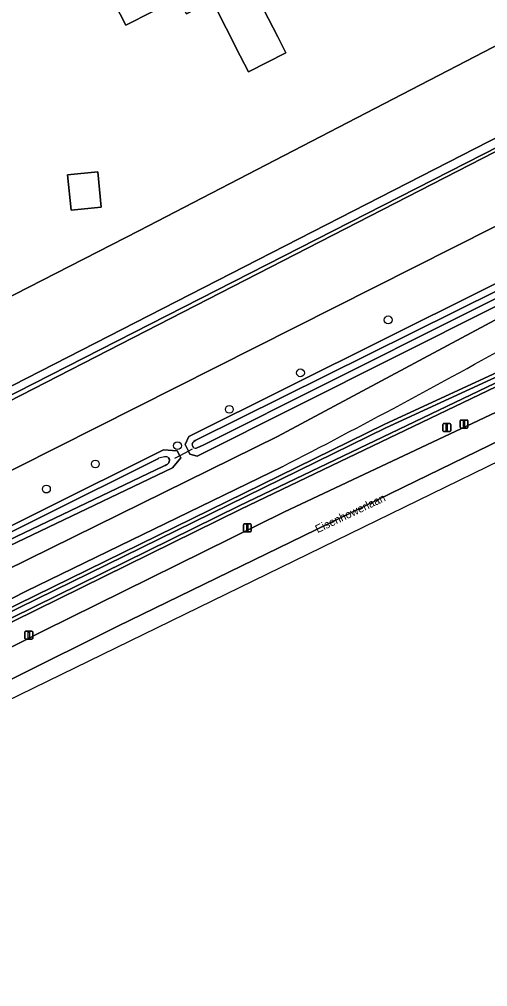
# Model space of a CAD drawing. Extents: x 162722 to 165104, y 384719 to 386284.
# Drawn here: x 164065.3 to 164123.8, y 384870.3 to 384991.2 of the extents above; entities that cross this region are included whole.
import ezdxf

# ---------------------------------------------------------------- set-up
doc = ezdxf.new("R2010")
doc.units = 0
for name, color, linetype in [('IMGEO_Berm_groen', 7, 'Continuous'), ('IMGEO_Boom', 7, 'Continuous'), ('IMGEO_Duiker', 7, 'Continuous'), ('IMGEO_Erf', 7, 'Continuous'), ('IMGEO_Fietspad_gesloten', 7, 'Continuous'), ('IMGEO_Groenvoorziening', 7, 'Continuous'), ('IMGEO_Hek', 7, 'Continuous'), ('IMGEO_Lichtmast', 7, 'Continuous'), ('IMGEO_Oever', 7, 'Continuous'), ('IMGEO_Openbare_ruimte_label', 7, 'Continuous'), ('IMGEO_Pand', 7, 'Continuous'), ('IMGEO_Rijbaan_regionaal_gesloten', 7, 'Continuous'), ('IMGEO_Verkeersbordpaal', 7, 'Continuous'), ('IMGEO_Waterloop', 7, 'Continuous')]:
    doc.layers.add(name, color=color, linetype=linetype)

msp = doc.modelspace()

# ---------------------------------------------------------------- linework, layer by layer
at = {"layer": 'IMGEO_Berm_groen'}
for points in [[(164183.27, 385000), (164182.29, 385003.98), (164161.64, 384993.22), (164156.4, 384989.2), (164154.23, 384980.18), (163995.61, 384900.16), (163985.45, 384906.25), (163959.71, 384893.04), (163931.56, 384878.59), (163923.16, 384882.98), (163812.86, 384826.88)], [(163914.44, 384836.89), (163949.64, 384856.5), (163973.82, 384869.78), (164000, 384884.15), (164013.24, 384891.06), (164022.23, 384895.94), (164051.68, 384911.3), (164065.07, 384918.06), (164110.83, 384940.54), (164141.78, 384954.8), (164143.41, 384955.64), (164157.25, 384961.66), (164184.98, 384974.1), (164189.83, 384976.41), (164193.58, 384977.81), (164199.17, 384980.36), (164206.03, 384983.51), (164212.73, 384986.25), (164221.34, 384989.2), (164225.31, 384990.8), (164224.51, 384992.74), (164227.1, 384993.91), (164227.92, 384991.92)], [(164228.52, 384990.48), (164225.9, 384989.38), (164214.03, 384984.88), (164199.86, 384979.03), (164194.07, 384976.64), (164190.41, 384974.99), (164164.46, 384963.29), (164143.81, 384954.27), (164142.44, 384953.4), (164125.83, 384945.72), (164092.92, 384929.94), (164061.64, 384914.53), (164036.12, 384901.56), (164011.74, 384888.67), (164000, 384882.3), (163974.59, 384868.52), (163970.14, 384866.1), (163854.54, 384802.2), (163834.33, 384791.25), (163820.77, 384784.53), (163800.9, 384775.69)], [(164029.89, 384905.3), (164057.85, 384919.48), (164097.49, 384939.03), (164124.66, 384953.58), (164138.96, 384960.97), (164173.57, 384976.37), (164186.77, 384982.11)], [(163832.08, 384786.73), (163976.2, 384865.89), (163988.46, 384872.63), (164000, 384879.09), (164010.01, 384884.53), (164040.03, 384900.42), (164068.3, 384914.74), (164098.31, 384929.57), (164139.04, 384948.77)], [(164098.08, 384935.25), (164066.13, 384919.71), (164027.89, 384900.14), (164000, 384885.24), (163973.26, 384870.69), (163972.15, 384870.08), (163829.91, 384791.63), (163819, 384786.53), (163812.21, 384783.62)]]:
    msp.add_lwpolyline(points, dxfattribs=at)
for points in [[(164135.48, 384963.47), (164137.83, 384963.37), (164138.06, 384962.73), (164136.94, 384961.41), (164087.47, 384936.57), (164086.57, 384936.81), (164086.39, 384937.19), (164085.98, 384938.02), (164086.45, 384939.03)], [(164052.41, 384921.99), (164083.29, 384937.36), (164084.97, 384937.24), (164085.32, 384936.61), (164085.45, 384936.37), (164084.41, 384935.1), (164053.29, 384920.23), (164052.43, 384920.46), (164052.11, 384921.03)]]:
    msp.add_lwpolyline(points, close=True, dxfattribs=at)
msp.add_arc((163681.26, 385745.97), 911.6, 297.20884, 299.3146, dxfattribs=at)
at = {"layer": 'IMGEO_Boom'}
for centre in [(164111.33, 384953.6), (164100.38, 384946.98), (164091.49, 384942.42), (164085.02, 384937.88), (164074.76, 384935.6), (164068.65, 384932.46)]:
    msp.add_circle(centre, 0.489, dxfattribs=at)
at = {"layer": 'IMGEO_Duiker'}
msp.add_lwpolyline([(164086.84, 384937.43), (164086.39, 384937.19), (164085.32, 384936.61), (164084.66, 384936.26)], dxfattribs=at)
at = {"layer": 'IMGEO_Erf'}
for points in [[(164162.18, 385013.17), (164145.22, 385006.02), (164139.93, 385003.08), (164135.49, 385001.97), (164135.3, 385000), (164134.64, 384992.97), (164080.21, 384964.72), (164050.97, 384949.76), (164021.24, 384935.11), (164000, 384925.38), (163995.38, 384923.27), (163988.04, 384927.89), (163958.54, 384912.86), (163932.38, 384900.52), (163925.71, 384900.92), (163897.99, 384886.85), (163900.68, 384881.54), (163922.6, 384892.67)], [(164080.21, 384964.72), (164134.64, 384992.97), (164135.3, 385000), (164135.49, 385001.97), (164139.93, 385003.08), (164145.22, 385006.02), (164162.18, 385013.17)], [(163996.84, 384910.77), (164000, 384912.39), (164142.61, 384985.49)], [(163995.38, 384923.27), (164000, 384925.38), (164021.24, 384935.11), (164050.97, 384949.76), (164080.21, 384964.72)]]:
    msp.add_lwpolyline(points, dxfattribs=at)
for points in [[(164075.6, 384996.27), (164079.36, 384998.19), (164079.58, 384997.77), (164083.86, 385000), (164085.68, 385000.94), (164083.71, 385004.82), (164088.37, 385007.19), (164090.33, 385003.33), (164090.77, 385003.56), (164092.61, 385000), (164093.07, 384999.11), (164094.59, 384996.14), (164094.03, 384995.86), (164097.54, 384988.99), (164098.56, 384986.99), (164093.88, 384984.6), (164092.86, 384986.6), (164089.34, 384993.5), (164086.15, 384991.87), (164085.15, 384993.82), (164078.56, 384990.45), (164077.87, 384991.81)], [(164071.28, 384971.73), (164075.07, 384972.1), (164075.51, 384967.68), (164071.73, 384967.31)]]:
    msp.add_lwpolyline(points, close=True, dxfattribs=at)
at = {"layer": 'IMGEO_Fietspad_gesloten'}
for points in [[(164124.66, 384953.58), (164097.49, 384939.03), (164057.85, 384919.48), (164029.89, 384905.3), (164000, 384889.27), (163971.4, 384873.74), (163968.38, 384872.1), (163837.76, 384799.98)], [(163972.15, 384870.08), (163973.26, 384870.69), (164000, 384885.24), (164027.89, 384900.14), (164066.13, 384919.71), (164098.08, 384935.25)]]:
    msp.add_lwpolyline(points, dxfattribs=at)
msp.add_arc((163681.26, 385745.97), 911.6, 297.20884, 299.3146, dxfattribs=at)
at = {"layer": 'IMGEO_Groenvoorziening'}
for points in [[(163922.6, 384892.67), (163900.68, 384881.54), (163901.15, 384880.61), (163923.64, 384892.04), (163932.76, 384887.38), (163955.99, 384899.17), (163986.31, 384914.57), (163996.45, 384909.62), (164146.02, 384985.93), (164146.47, 384995.04), (164171.94, 385008.3), (164167.97, 385041.17), (164167.23, 385041.94), (164166.76, 385040.71), (164169.62, 385018.02), (164170.42, 385009.79)], [(163804.05, 384830.64), (163923.55, 384891.19), (163932.65, 384886.86), (163985.84, 384913.52), (163996.46, 384908.76), (164000, 384910.58), (164144.89, 384984.96), (164146.02, 384985.93), (163996.45, 384909.62), (163986.31, 384914.57), (163955.99, 384899.17), (163932.76, 384887.38), (163923.64, 384892.04), (163901.15, 384880.61), (163881.18, 384870.47), (163802.32, 384830.4), (163800.9, 384830.47), (163801.52, 384828.6), (163806.94, 384817.63)], [(164142.61, 384985.49), (164000, 384912.39), (163996.84, 384910.77)], [(164144.89, 384984.96), (164000, 384910.58), (163996.46, 384908.76), (163985.84, 384913.52), (163932.65, 384886.86), (163923.55, 384891.19), (163804.05, 384830.64)], [(163812.86, 384826.88), (163923.16, 384882.98), (163931.56, 384878.59), (163959.71, 384893.04), (163985.45, 384906.25), (163995.61, 384900.16), (164154.23, 384980.18)]]:
    msp.add_lwpolyline(points, dxfattribs=at)
at = {"layer": 'IMGEO_Hek'}
for points in [[(164182.29, 385003.98), (164161.64, 384993.22), (164156.4, 384989.2), (164154.23, 384980.18), (163995.61, 384900.16)], [(163955.99, 384899.17), (163986.31, 384914.57), (163996.45, 384909.62), (164146.02, 384985.93)]]:
    msp.add_lwpolyline(points, dxfattribs=at)
at = {"layer": 'IMGEO_Lichtmast'}
for p, q in [((164120.31, 384940.19), (164120.31, 384940.99)), ((164120.31, 384940.99), (164120.31, 384940.19)), ((164120.41, 384941.09), (164121.2, 384941.09)), ((164121.2, 384941.09), (164120.41, 384941.09)), ((164121.3, 384940.99), (164121.3, 384940.19)), ((164121.3, 384940.19), (164121.3, 384940.99)), ((164121.2, 384940.09), (164120.41, 384940.09)), ((164120.41, 384940.09), (164121.2, 384940.09)), ((164093.25, 384927.21), (164093.25, 384928.01)), ((164093.25, 384928.01), (164093.25, 384927.21)), ((164093.35, 384928.11), (164094.14, 384928.11)), ((164094.14, 384928.11), (164093.35, 384928.11)), ((164094.24, 384928.01), (164094.24, 384927.21)), ((164094.24, 384927.21), (164094.24, 384928.01)), ((164094.14, 384927.11), (164093.35, 384927.11)), ((164093.35, 384927.11), (164094.14, 384927.11)), ((164065.95, 384913.8), (164065.95, 384914.6)), ((164065.95, 384914.6), (164065.95, 384913.8)), ((164066.05, 384914.7), (164066.84, 384914.7)), ((164066.84, 384914.7), (164066.05, 384914.7)), ((164066.94, 384914.6), (164066.94, 384913.8)), ((164066.94, 384913.8), (164066.94, 384914.6)), ((164066.84, 384913.7), (164066.05, 384913.7)), ((164066.05, 384913.7), (164066.84, 384913.7))]:
    msp.add_line(p, q, dxfattribs=at)
for points in [[(164120.73, 384940.96), (164120.88, 384940.96), (164120.88, 384940.21), (164120.73, 384940.21), (164120.73, 384940.96)], [(164093.67, 384927.99), (164093.82, 384927.99), (164093.82, 384927.24), (164093.67, 384927.24), (164093.67, 384927.99)], [(164066.37, 384914.57), (164066.52, 384914.57), (164066.52, 384913.82), (164066.37, 384913.82), (164066.37, 384914.57)]]:
    msp.add_lwpolyline(points, dxfattribs=at)
for centre, start, end in [((164120.41, 384940.99), 90, 180), ((164120.41, 384940.99), 90, 180), ((164121.2, 384940.99), 0, 90), ((164121.2, 384940.99), 360, 90), ((164120.41, 384940.19), 180, 270), ((164120.41, 384940.19), 180, 270), ((164121.2, 384940.19), 270, 0), ((164121.2, 384940.19), 270, 0), ((164093.35, 384928.01), 90, 180), ((164093.35, 384928.01), 90, 180), ((164093.35, 384927.21), 180, 270), ((164093.35, 384927.21), 180, 270), ((164094.14, 384928.01), 0, 90), ((164094.14, 384928.01), 360, 90), ((164094.14, 384927.21), 270, 0), ((164094.14, 384927.21), 270, 0), ((164066.05, 384914.6), 90, 180), ((164066.05, 384914.6), 90, 180), ((164066.84, 384914.6), 0, 90), ((164066.84, 384914.6), 360, 90), ((164066.05, 384913.8), 180, 270), ((164066.05, 384913.8), 180, 270), ((164066.84, 384913.8), 270, 0), ((164066.84, 384913.8), 270, 0)]:
    msp.add_arc(centre, 0.1, start, end, dxfattribs=at)
at = {"layer": 'IMGEO_Oever'}
for points in [[(164247.93, 385001.15), (164247.81, 385001.05), (164246.63, 385000.41), (164239.66, 384996.63), (164234.06, 384993.62), (164228.34, 384990.91), (164225.72, 384989.81), (164213.86, 384985.31), (164199.68, 384979.46), (164193.88, 384977.07), (164190.22, 384975.42), (164164.27, 384963.72), (164143.6, 384954.68), (164142.22, 384953.81), (164125.64, 384946.15), (164092.72, 384930.35), (164061.43, 384914.95), (164035.9, 384901.98), (164011.52, 384889.08), (163999.78, 384882.71), (163974.37, 384868.93), (163969.92, 384866.51), (163854.32, 384802.61), (163834.12, 384791.66)], [(164227.92, 384991.92), (164225.31, 384990.8), (164221.34, 384989.2), (164212.73, 384986.25), (164206.03, 384983.51), (164199.17, 384980.36), (164193.58, 384977.81), (164189.83, 384976.41), (164184.98, 384974.1), (164157.25, 384961.66), (164143.41, 384955.64), (164141.78, 384954.8), (164110.83, 384940.54), (164065.07, 384918.06), (164051.68, 384911.3), (164022.23, 384895.94), (164013.24, 384891.06), (164000, 384884.15), (163973.82, 384869.78), (163949.64, 384856.5), (163914.44, 384836.89), (163845.03, 384798.67)], [(163820.77, 384784.53), (163834.33, 384791.25), (163854.54, 384802.2), (163970.14, 384866.1), (163974.59, 384868.52), (164000, 384882.3), (164011.74, 384888.67), (164036.12, 384901.56), (164061.64, 384914.53), (164092.92, 384929.94), (164125.83, 384945.72), (164142.44, 384953.4), (164143.81, 384954.27), (164164.46, 384963.29), (164190.41, 384974.99), (164194.07, 384976.64), (164199.86, 384979.03), (164214.03, 384984.88), (164225.9, 384989.38), (164228.52, 384990.48)], [(164086.85, 384938.09), (164086.92, 384938.28), (164087.05, 384938.4), (164087.21, 384938.51), (164087.39, 384938.61), (164135.91, 384962.7)], [(164136.28, 384962.08), (164136.17, 384962.01), (164136.07, 384961.96), (164088.23, 384937.94), (164087.55, 384937.65), (164087.37, 384937.59)], [(163845.25, 384798.26), (163914.66, 384836.49), (163949.86, 384856.1), (163974.04, 384869.37), (164000.22, 384883.74), (164013.46, 384890.65), (164022.44, 384895.53), (164051.89, 384910.89), (164065.27, 384917.65), (164111.02, 384940.12), (164141.99, 384954.38)], [(164083.68, 384935.53), (164083.49, 384935.42), (164083.29, 384935.31), (164053.22, 384920.94), (164052.88, 384921.03), (164052.84, 384921.1), (164052.97, 384921.51), (164082.67, 384936.3)], [(164083.81, 384936.44), (164083.91, 384936.36), (164084.02, 384936.14), (164084.04, 384936.03), (164083.96, 384935.79)]]:
    msp.add_lwpolyline(points, dxfattribs=at)
for points in [[(164136.94, 384961.41), (164138.06, 384962.73), (164137.83, 384963.37), (164135.48, 384963.47), (164086.45, 384939.03), (164085.98, 384938.02), (164086.39, 384937.19), (164086.57, 384936.81), (164087.47, 384936.57)], [(164084.41, 384935.1), (164085.45, 384936.37), (164085.32, 384936.61), (164084.97, 384937.24), (164083.29, 384937.36), (164052.41, 384921.99), (164052.11, 384921.03), (164052.43, 384920.46), (164053.29, 384920.23)]]:
    msp.add_lwpolyline(points, close=True, dxfattribs=at)
for centre, radius, start, end in [((164087.37, 384938.05), 0.524, 175.7334, 235.0221), ((164087.26, 384938.03), 0.457, 245.1233, 283.9065), ((164083.72, 384933.72), 2.79, 96.3053, 112.1649), ((164083.51, 384935.75), 0.75, 66.8924, 97.3414), ((164083.22, 384936.31), 0.908, 300.5725, 324.998)]:
    msp.add_arc(centre, radius, start, end, dxfattribs=at)
at = {"layer": 'IMGEO_Pand'}
for points in [[(164093.07, 384999.11), (164092.61, 385000), (164090.77, 385003.56), (164090.33, 385003.33), (164088.37, 385007.19), (164083.71, 385004.82), (164085.68, 385000.94), (164083.86, 385000), (164079.58, 384997.77), (164079.36, 384998.19), (164075.6, 384996.27), (164077.87, 384991.81), (164078.56, 384990.45), (164085.15, 384993.82), (164086.15, 384991.87), (164089.34, 384993.5), (164092.86, 384986.6), (164093.88, 384984.6), (164098.56, 384986.99), (164097.54, 384988.99), (164094.03, 384995.86), (164094.59, 384996.14)], [(164071.28, 384971.73), (164071.73, 384967.31), (164075.51, 384967.68), (164075.07, 384972.1)]]:
    msp.add_lwpolyline(points, close=True, dxfattribs=at)
at = {"layer": 'IMGEO_Rijbaan_regionaal_gesloten'}
msp.add_lwpolyline([(163846.96, 384790.27), (163880.93, 384809.18), (163978.1, 384862.67), (163978.15, 384862.7), (164051.63, 384902.41), (164077.48, 384915.27), (164136.45, 384943.99), (164164.51, 384956.41), (164189.76, 384967.64), (164202.85, 384973.28), (164201.18, 384976.5), (164191.19, 384972.35), (164170.65, 384962.99), (164161.97, 384959.27), (164142.26, 384950.4), (164139.04, 384948.77), (164098.31, 384929.57), (164068.3, 384914.74), (164040.03, 384900.42), (164010.01, 384884.53), (164000, 384879.09), (163988.46, 384872.63), (163976.2, 384865.89), (163832.08, 384786.73)], dxfattribs=at)
msp.add_lwpolyline([(163834.89, 384781.88), (164031.01, 384890.05), (164139.09, 384942.78), (164173.47, 384959.56), (164196.43, 384968.85), (164203.63, 384971.77), (164203.02, 384972.94), (164202.85, 384973.28), (164189.76, 384967.64), (164164.51, 384956.41), (164136.45, 384943.99), (164077.48, 384915.27), (164051.63, 384902.41), (163978.15, 384862.7), (163978.1, 384862.67), (163880.93, 384809.18), (163846.96, 384790.27), (163834.09, 384783.25)], close=True, dxfattribs=at)
at = {"layer": 'IMGEO_Verkeersbordpaal'}
for p, q in [((164118.15, 384939.75), (164118.15, 384940.54)), ((164118.15, 384940.54), (164118.15, 384939.75)), ((164118.25, 384940.64), (164119.04, 384940.64)), ((164119.04, 384940.64), (164118.25, 384940.64)), ((164119.14, 384940.54), (164119.14, 384939.75)), ((164119.14, 384939.75), (164119.14, 384940.54)), ((164119.04, 384939.65), (164118.25, 384939.65)), ((164118.25, 384939.65), (164119.04, 384939.65))]:
    msp.add_line(p, q, dxfattribs=at)
msp.add_lwpolyline([(164118.57, 384940.52), (164118.72, 384940.52), (164118.72, 384939.77), (164118.57, 384939.77), (164118.57, 384940.52)], dxfattribs=at)
for centre, start, end in [((164118.25, 384940.54), 90, 180), ((164118.25, 384940.54), 90, 180), ((164119.04, 384940.54), 0, 90), ((164119.04, 384940.54), 360, 90), ((164118.25, 384939.75), 180, 270), ((164118.25, 384939.75), 180, 270), ((164119.04, 384939.75), 270, 0), ((164119.04, 384939.75), 270, 0)]:
    msp.add_arc(centre, 0.1, start, end, dxfattribs=at)
at = {"layer": 'IMGEO_Waterloop'}
for points in [[(163834.12, 384791.66), (163854.32, 384802.61), (163969.92, 384866.51), (163974.37, 384868.93), (163999.78, 384882.71), (164011.52, 384889.08), (164035.9, 384901.98), (164061.43, 384914.95), (164092.72, 384930.35), (164125.64, 384946.15), (164142.22, 384953.81), (164143.6, 384954.68), (164164.27, 384963.72), (164190.22, 384975.42), (164193.88, 384977.07), (164199.68, 384979.46), (164213.86, 384985.31), (164225.72, 384989.81), (164228.34, 384990.91), (164234.06, 384993.62), (164239.66, 384996.63), (164246.63, 385000.41), (164247.81, 385001.05)], [(164135.91, 384962.7), (164087.39, 384938.61), (164087.21, 384938.51), (164087.05, 384938.4), (164086.92, 384938.28), (164086.85, 384938.09)], [(164087.37, 384937.59), (164087.55, 384937.65), (164088.23, 384937.94), (164136.07, 384961.96)], [(164141.99, 384954.38), (164111.02, 384940.12), (164065.27, 384917.65), (164051.89, 384910.89), (164022.44, 384895.53), (164013.46, 384890.65), (164000.22, 384883.74), (163974.04, 384869.37), (163949.86, 384856.1), (163914.66, 384836.49), (163845.25, 384798.26)], [(164082.67, 384936.3), (164052.97, 384921.51), (164052.84, 384921.1), (164052.88, 384921.03), (164053.22, 384920.94), (164083.29, 384935.31)], [(164083.96, 384935.79), (164084.04, 384936.03), (164084.02, 384936.14), (164083.91, 384936.36), (164083.81, 384936.44)], [(164083.29, 384935.31), (164083.49, 384935.42), (164083.68, 384935.53)]]:
    msp.add_lwpolyline(points, dxfattribs=at)
for centre, radius, start, end in [((164087.37, 384938.05), 0.524, 175.7334, 235.0221), ((164087.26, 384938.03), 0.457, 245.1233, 283.9065), ((164083.72, 384933.72), 2.79, 96.3053, 112.1649), ((164083.51, 384935.75), 0.75, 66.8924, 97.3414), ((164083.22, 384936.31), 0.908, 300.5725, 324.998)]:
    msp.add_arc(centre, radius, start, end, dxfattribs=at)

# ---------------------------------------------------------------- texts
at = {"layer": 'IMGEO_Openbare_ruimte_label'}
msp.add_text('Eisenhowerlaan', height=1, rotation=25.4116, dxfattribs=at).set_placement((164102.51, 384926.94))

doc.saveas('drawing.dxf')
